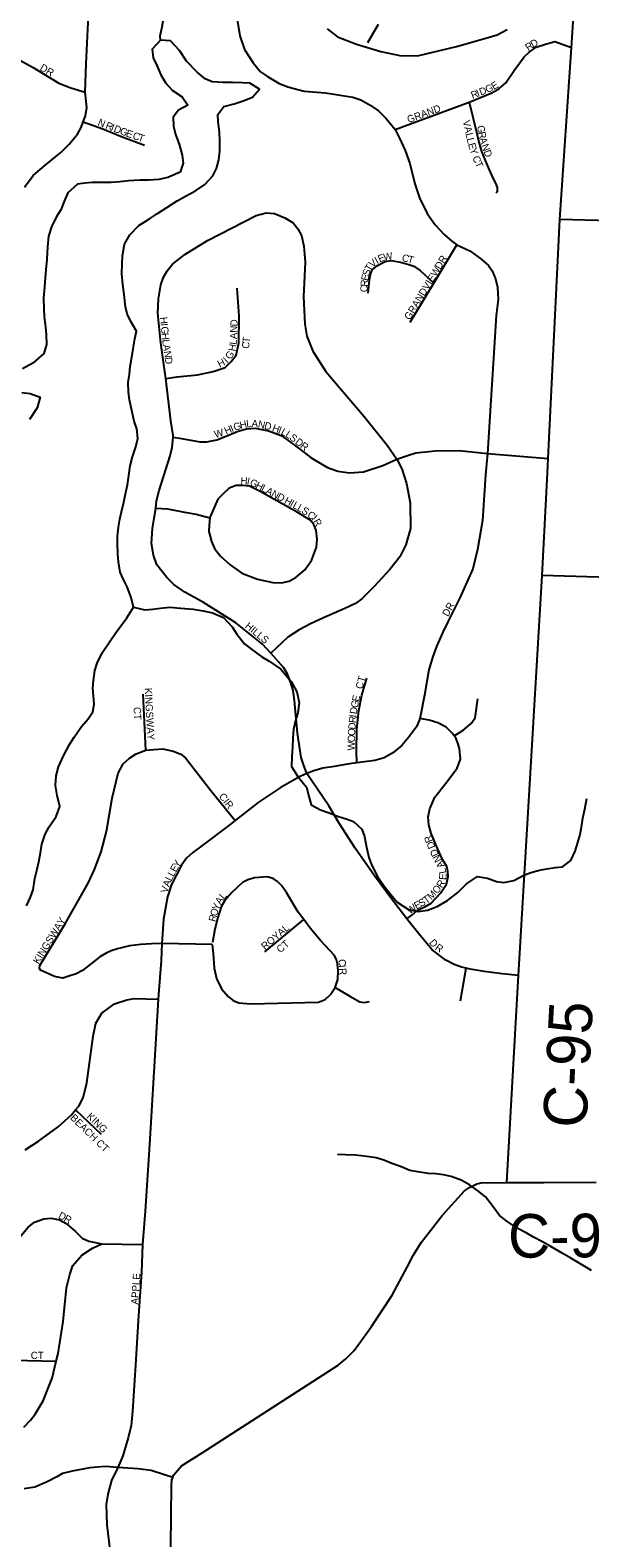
# Model space of a CAD drawing. Extents: x 1759416 to 2214760, y 252598 to 1116833.
# Drawn here: x 2012935 to 2016789, y 885483 to 895864 of the extents above; entities that cross this region are included whole.
import ezdxf

# ---------------------------------------------------------------- set-up
doc = ezdxf.new("R2010")
doc.units = 0
for name, color, linetype in [('GM_X_County_Road', 7, 'Continuous'), ('GM_X_County_Road_Text', 7, 'Continuous'), ('GM_X_County_Subdivision', 7, 'Continuous'), ('GM_X_County_Subdivision_Text', 7, 'Continuous'), ('GM_X_Major_Lake', 7, 'Continuous'), ('GM_X_Minor_River', 7, 'Continuous'), ('GM_X_Township_Road', 7, 'Continuous'), ('GM_X_Township_Subdivision', 7, 'Continuous'), ('GM_X_Township_Subdivision_Text', 7, 'Continuous')]:
    doc.layers.add(name, color=color, linetype=linetype)

msp = doc.modelspace()

# ---------------------------------------------------------------- linework, layer by layer
at = {"layer": 'GM_X_County_Road'}
for points in [[(2016669, 895851), (2016675, 895956), (2016682, 896256), (2016683, 896701), (2016697, 897084), (2016726, 897855), (2016758, 898707), (2016817, 899615)], [(2016217, 887929), (2016288, 889193), (2016298, 889355), (2016366, 890515), (2016461, 892110), (2016496, 892813), (2016501, 892914), (2016582, 894560), (2016662, 895745), (2016669, 895851)], [(2016217, 887929), (2016471, 887929), (2016831, 887932)], [(2013901, 885217), (2013909, 885844), (2013911, 885882), (2013917, 885898), (2013921, 885914), (2013978, 885978), (2014120, 886068), (2015055, 886672), (2015109, 886716), (2015165, 886772), (2015285, 886938), (2015428, 887154), (2015530, 887347), (2015572, 887427), (2015626, 887517), (2015772, 887703), (2015925, 887871), (2015959, 887895), (2016011, 887921), (2016041, 887927), (2016217, 887929)]]:
    msp.add_lwpolyline(points, dxfattribs=at)
at = {"layer": 'GM_X_County_Subdivision'}
msp.add_lwpolyline([(2014359, 895952), (2014378, 895826), (2014410, 895732), (2014471, 895640), (2014521, 895576), (2014570, 895545), (2014650, 895497), (2014710, 895473), (2014822, 895444), (2014969, 895433), (2015157, 895402), (2015211, 895384), (2015275, 895348), (2015334, 895309), (2015386, 895255), (2015447, 895179), (2015477, 895121), (2015518, 895035), (2015548, 894947), (2015583, 894807), (2015616, 894709), (2015669, 894601), (2015723, 894523), (2015786, 894456), (2015838, 894412), (2015873, 894386), (2015962, 894344), (2016039, 894289), (2016091, 894243), (2016115, 894207), (2016140, 894151), (2016152, 894095), (2016157, 894009), (2016143, 893899), (2016083, 892948), (2016070, 892802), (2016050, 892487), (2016015, 892287), (2015982, 892156), (2015893, 891955), (2015810, 891791), (2015776, 891718), (2015733, 891620), (2015705, 891545), (2015680, 891459), (2015651, 891285), (2015622, 891146), (2015617, 891125), (2015614, 891110), (2015594, 891066), (2015541, 890993), (2015495, 890939), (2015431, 890889), (2015373, 890854), (2015307, 890836), (2015185, 890820), (2015133, 890813), (2015015, 890792), (2014949, 890782), (2014889, 890765), (2014839, 890745), (2014799, 890727), (2014752, 890702), (2014656, 890648), (2014504, 890547), (2014346, 890421), (2014303, 890387), (2014116, 890248), (2014054, 890201), (2014012, 890163), (2013978, 890115), (2013907, 889982), (2013880, 889896), (2013854, 889743), (2013841, 889575), (2013836, 889458), (2013818, 889224), (2013816, 889191), (2013801, 888921), (2013756, 888190), (2013727, 887733), (2013708, 887502), (2013701, 887312), (2013679, 886979), (2013659, 886672), (2013639, 886355), (2013630, 886255), (2013610, 886171), (2013573, 886048), (2013539, 885968), (2013496, 885878), (2013470, 885783), (2013459, 885713), (2013462, 885573), (2013485, 885381)], dxfattribs=at)
at = {"layer": 'GM_X_Major_Lake'}
for points in [[(2013635, 893245), (2013619, 893319), (2013611, 893371), (2013610, 893437), (2013618, 893495), (2013624, 893547), (2013632, 893599), (2013643, 893670), (2013655, 893738), (2013667, 893792), (2013629, 893858), (2013602, 893910), (2013592, 893960), (2013582, 894044), (2013574, 894112), (2013567, 894186), (2013569, 894254), (2013571, 894309), (2013585, 894391), (2013622, 894455), (2013684, 894519), (2013756, 894566), (2013812, 894602), (2013876, 894642), (2013948, 894689), (2014004, 894721), (2014074, 894757), (2014138, 894802), (2014192, 894860), (2014218, 894912), (2014235, 894972), (2014241, 895030), (2014241, 895099), (2014239, 895163), (2014230, 895233), (2014228, 895283), (2014268, 895339), (2014340, 895357), (2014402, 895378), (2014466, 895402), (2014514, 895458), (2014448, 895500), (2014398, 895502), (2014329, 895504), (2014261, 895503), (2014189, 895509), (2014139, 895529), (2014085, 895575), (2014012, 895651), (2013962, 895723), (2013902, 895791), (2013832, 895795), (2013776, 895734), (2013782, 895674), (2013806, 895620), (2013835, 895556), (2013869, 895500), (2013915, 895448), (2013981, 895404), (2014020, 895348), (2013956, 895314), (2013920, 895264), (2013922, 895204), (2013936, 895146), (2013961, 895078), (2013981, 895003), (2013989, 894949), (2013967, 894887), (2013883, 894849), (2013821, 894835), (2013753, 894830), (2013689, 894832), (2013611, 894826), (2013553, 894820), (2013493, 894815), (2013365, 894815), (2013311, 894811), (2013261, 894803), (2013195, 894744), (2013171, 894690), (2013145, 894628), (2013115, 894576), (2013081, 894509), (2013062, 894445), (2013054, 894373), (2013050, 894285), (2013043, 894213), (2013039, 894160), (2013033, 894094), (2013027, 894022), (2013028, 893944), (2013032, 893892), (2013040, 893820), (2013044, 893768), (2013048, 893700), (2013029, 893637), (2012953, 893571), (2012881, 893533)], [(2012878, 893370), (2012936, 893362), (2013004, 893337), (2012984, 893264), (2012930, 893184)], [(2012909, 889835), (2012937, 889895), (2012955, 889945), (2012968, 890022), (2012982, 890086), (2012994, 890138), (2013006, 890200), (2013016, 890260), (2013039, 890328), (2013065, 890379), (2013115, 890449), (2013139, 890519), (2013120, 890595), (2013110, 890663), (2013114, 890730), (2013130, 890792), (2013165, 890868), (2013205, 890946), (2013237, 890996), (2013289, 891069), (2013335, 891121), (2013367, 891171), (2013376, 891223), (2013372, 891280), (2013366, 891334), (2013370, 891386), (2013380, 891454), (2013397, 891506), (2013431, 891576), (2013483, 891655), (2013523, 891713), (2013561, 891765), (2013600, 891817), (2013646, 891892), (2013630, 891958), (2013602, 892030), (2013577, 892082), (2013555, 892132), (2013543, 892204), (2013539, 892258), (2013536, 892330), (2013536, 892380), (2013542, 892441), (2013552, 892497), (2013564, 892547), (2013579, 892613), (2013591, 892671), (2013605, 892733), (2013615, 892798), (2013624, 892864), (2013640, 892926), (2013662, 892996), (2013676, 893052), (2013670, 893120), (2013651, 893172), (2013635, 893245)]]:
    msp.add_lwpolyline(points, dxfattribs=at)
at = {"layer": 'GM_X_Minor_River'}
for points in [[(2013832, 895795), (2013831, 895825), (2013843, 895887), (2013853, 895939), (2013863, 895997), (2013867, 896055), (2013872, 896111), (2013884, 896170), (2013892, 896244), (2013878, 896296), (2013841, 896372), (2013823, 896424), (2013847, 896478), (2013871, 896536), (2013893, 896586), (2013966, 896741)], [(2013646, 891892), (2013724, 891872), (2013780, 891878), (2013833, 891884), (2013897, 891891), (2013971, 891885), (2014057, 891877), (2014125, 891865), (2014191, 891852), (2014265, 891820), (2014326, 891756), (2014358, 891704), (2014410, 891638), (2014462, 891600), (2014531, 891548), (2014581, 891518), (2014661, 891464), (2014732, 891378), (2014772, 891308), (2014786, 891234), (2014777, 891164), (2014761, 891110), (2014749, 891052), (2014743, 890990), (2014741, 890927), (2014736, 890863), (2014734, 890793), (2014778, 890725), (2014837, 890651), (2014855, 890581), (2014869, 890531), (2014933, 890495), (2014987, 890477), (2015058, 890450), (2015110, 890434), (2015162, 890416), (2015218, 890362), (2015236, 890312), (2015251, 890238), (2015267, 890168), (2015287, 890112), (2015324, 890042), (2015372, 889970), (2015418, 889912), (2015461, 889860), (2015539, 889810), (2015607, 889796), (2015671, 889804), (2015737, 889830), (2015809, 889871), (2015879, 889927), (2015939, 889986), (2016015, 890036), (2016083, 890026), (2016145, 890002), (2016197, 889996), (2016265, 890009), (2016339, 890047), (2016391, 890067), (2016443, 890081), (2016493, 890090), (2016549, 890098), (2016601, 890104), (2016657, 890146), (2016687, 890210), (2016707, 890271), (2016723, 890325), (2016732, 890375), (2016740, 890437), (2016754, 890501), (2016768, 890574)], [(2016800, 887323), (2016720, 887371), (2016657, 887409), (2016597, 887442), (2016515, 887492), (2016463, 887520), (2016401, 887554), (2016350, 887582), (2016288, 887616), (2016216, 887662), (2016166, 887703), (2016123, 887761), (2016069, 887831), (2016015, 887875), (2015959, 887913), (2015902, 887945), (2015834, 887971), (2015780, 887983), (2015728, 887989), (2015676, 887992), (2015604, 888002), (2015550, 888012), (2015485, 888040), (2015425, 888060), (2015369, 888084), (2015317, 888099), (2015253, 888109), (2015175, 888117), (2015105, 888121), (2015051, 888123)]]:
    msp.add_lwpolyline(points, dxfattribs=at)
at = {"layer": 'GM_X_Township_Road'}
for points in [[(2021895, 894389), (2020650, 894431), (2019135, 894481), (2017532, 894535), (2016582, 894560)], [(2018643, 892027), (2018642, 892027), (2018184, 892046), (2016846, 892097), (2016461, 892110)]]:
    msp.add_lwpolyline(points, dxfattribs=at)
at = {"layer": 'GM_X_Township_Subdivision'}
for points in [[(2012895, 894784), (2012955, 894863), (2013036, 894931), (2013147, 895022), (2013203, 895078), (2013260, 895149), (2013286, 895193), (2013300, 895232), (2013315, 895273), (2013326, 895331), (2013314, 895438), (2013320, 895632), (2013354, 896345)], [(2014979, 895874), (2015050, 895818), (2015181, 895767), (2015349, 895716), (2015480, 895690), (2015602, 895687), (2015870, 895752), (2016041, 895800), (2016150, 895831), (2016219, 895869)], [(2015332, 895902), (2015258, 895776)], [(2011798, 895690), (2011869, 895716), (2012000, 895763), (2012120, 895790), (2012202, 895804), (2012290, 895803), (2012417, 895796), (2012527, 895777), (2012638, 895746), (2012768, 895701), (2012809, 895683), (2012844, 895668), (2012955, 895607), (2013069, 895538), (2013133, 895499), (2013215, 895466), (2013314, 895438)], [(2015447, 895179), (2015958, 895368), (2016113, 895432), (2016163, 895460), (2016210, 895501), (2016272, 895593), (2016337, 895681), (2016370, 895712), (2016418, 895746), (2016484, 895767), (2016548, 895785), (2016662, 895745)], [(2015958, 895368), (2016011, 895153), (2016025, 895092), (2016043, 895029), (2016067, 894967), (2016095, 894902), (2016123, 894841), (2016138, 894810), (2016150, 894780), (2016151, 894751), (2016143, 894742)], [(2013300, 895232), (2013436, 895184), (2013558, 895135), (2013722, 895071)], [(2016298, 889355), (2016185, 889366), (2016061, 889383), (2015965, 889398), (2015938, 889405), (2015905, 889413), (2015855, 889431), (2015798, 889460), (2015704, 889532), (2015621, 889629), (2015536, 889736), (2015529, 889744), (2015429, 889873), (2015306, 890041), (2015173, 890232), (2015065, 890399), (2014992, 890524), (2014839, 890745), (2014816, 890808), (2014800, 890856), (2014776, 891023), (2014755, 891248), (2014746, 891316), (2014730, 891370), (2014707, 891430), (2014681, 891473), (2014593, 891575), (2014534, 891636), (2014351, 891782), (2014128, 891924), (2013999, 891995), (2013925, 892046), (2013875, 892095), (2013808, 892183), (2013783, 892248), (2013771, 892330), (2013778, 892432), (2013801, 892572), (2013804, 892622), (2013822, 892694), (2013870, 892838), (2013898, 892932), (2013913, 892990), (2013919, 893062), (2013920, 893072), (2013904, 893174), (2013869, 893465), (2013835, 893708), (2013814, 893916), (2013819, 894015), (2013834, 894111), (2013854, 894163), (2013879, 894206), (2013915, 894252), (2014000, 894320), (2014157, 894415), (2014491, 894588), (2014561, 894607), (2014617, 894601), (2014689, 894572), (2014746, 894538), (2014778, 894497), (2014804, 894449), (2014819, 894377), (2014828, 894267), (2014818, 894030), (2014825, 893840), (2014840, 893758), (2014881, 893653), (2014970, 893514), (2015234, 893203), (2015392, 893006), (2015460, 892911), (2015493, 892844), (2015526, 892742), (2015551, 892609), (2015554, 892433), (2015521, 892321), (2015480, 892237), (2015411, 892150), (2015304, 892034), (2015218, 891949), (2015175, 891917), (2015101, 891882), (2014954, 891817), (2014864, 891776), (2014787, 891734), (2014709, 891685), (2014593, 891575)], [(2015552, 893854), (2015714, 894122), (2015873, 894386)], [(2015263, 894053), (2015272, 894145), (2015278, 894181), (2015290, 894213), (2015327, 894244), (2015379, 894270), (2015423, 894278), (2015493, 894265), (2015543, 894251), (2015577, 894238), (2015621, 894210), (2015714, 894122)], [(2013869, 893465), (2013947, 893477), (2014087, 893491), (2014195, 893513), (2014278, 893542), (2014320, 893582), (2014353, 893627), (2014371, 893709), (2014373, 893894), (2014360, 894088)], [(2013919, 893062), (2013991, 893051), (2014103, 893030), (2014151, 893030), (2014220, 893043), (2014284, 893069), (2014360, 893100), (2014424, 893120), (2014485, 893123), (2014576, 893105), (2014662, 893072), (2014712, 893039), (2014790, 892981), (2014869, 892920), (2014983, 892853), (2015053, 892828), (2015133, 892817), (2015229, 892823), (2015363, 892866), (2015460, 892911), (2015526, 892934), (2015590, 892954), (2015724, 892967), (2015889, 892969), (2016083, 892948), (2016501, 892914)], [(2013801, 892572), (2013881, 892567), (2013997, 892546), (2014079, 892532), (2014171, 892507), (2014167, 892455), (2014164, 892413), (2014184, 892342), (2014203, 892294), (2014245, 892242), (2014311, 892183), (2014392, 892124), (2014500, 892083), (2014606, 892060), (2014666, 892058), (2014718, 892071), (2014766, 892097), (2014827, 892147), (2014871, 892212), (2014906, 892304), (2014911, 892360), (2014903, 892419), (2014887, 892461), (2014860, 892493), (2014774, 892546), (2014513, 892690), (2014445, 892723), (2014399, 892729), (2014353, 892728), (2014305, 892710), (2014263, 892672), (2014226, 892635), (2014173, 892509)], [(2015185, 890820), (2015181, 890901), (2015184, 891052), (2015197, 891180), (2015218, 891286), (2015253, 891402)], [(2013732, 890906), (2013712, 891293)], [(2015855, 891005), (2015915, 891041), (2015971, 891089), (2016000, 891129), (2016017, 891259)], [(2015529, 889744), (2015564, 889770), (2015602, 889804), (2015652, 889827), (2015695, 889853), (2015761, 889921), (2015802, 889984), (2015812, 890036), (2015811, 890071), (2015803, 890105), (2015775, 890153), (2015742, 890225), (2015697, 890332), (2015679, 890392), (2015676, 890448), (2015686, 890502), (2015721, 890582), (2015798, 890680), (2015875, 890783), (2015897, 890845), (2015890, 890917), (2015878, 890962), (2015866, 890992), (2015855, 891005), (2015842, 891020), (2015799, 891064), (2015741, 891095), (2015683, 891114), (2015617, 891125)], [(2014189, 889569), (2013841, 889575), (2013771, 889573), (2013697, 889569), (2013618, 889558), (2013536, 889539), (2013492, 889525), (2013458, 889509), (2013414, 889484), (2013359, 889440), (2013295, 889390), (2013251, 889367), (2013194, 889347), (2013160, 889337), (2013102, 889348), (2013006, 889391), (2012999, 889403), (2013001, 889423), (2013175, 889710), (2013334, 889991), (2013377, 890085), (2013424, 890207), (2013461, 890347), (2013499, 890575), (2013540, 890747), (2013575, 890813), (2013619, 890852), (2013665, 890880), (2013732, 890906), (2013786, 890911), (2013848, 890915), (2013920, 890900), (2013972, 890879), (2014005, 890853), (2014178, 890629), (2014346, 890421)], [(2014189, 889569), (2014195, 889507), (2014202, 889405), (2014219, 889333), (2014253, 889264), (2014298, 889210), (2014332, 889183), (2014372, 889167), (2014454, 889160), (2014920, 889172), (2014965, 889190), (2015003, 889224), (2015035, 889272), (2015054, 889328), (2015056, 889386), (2015051, 889436), (2015043, 889462), (2015031, 889492), (2014934, 889595), (2014863, 889680), (2014819, 889740), (2014781, 889791), (2014702, 889922), (2014667, 889972), (2014639, 890002), (2014609, 890023), (2014567, 890035), (2014479, 890028), (2014433, 890014), (2014397, 889994), (2014324, 889927), (2014276, 889871), (2014251, 889827), (2014227, 889755), (2014206, 889673), (2014191, 889583)], [(2014551, 889518), (2014819, 889740)], [(2015897, 889181), (2015938, 889405)], [(2012900, 888155), (2012993, 888213), (2013128, 888312), (2013220, 888395), (2013248, 888429), (2013269, 888455), (2013300, 888513), (2013324, 888615), (2013369, 888937), (2013386, 889027), (2013428, 889095), (2013515, 889160), (2013601, 889187), (2013651, 889197), (2013816, 889191)], [(2015035, 889272), (2015135, 889213), (2015205, 889174), (2015237, 889168), (2015271, 889175)], [(2013248, 888429), (2013423, 888263)], [(2012188, 887204), (2012236, 887193), (2012318, 887188), (2012440, 887212), (2012524, 887237), (2012573, 887258), (2012621, 887288), (2012706, 887374), (2012813, 887493), (2012922, 887622), (2012964, 887656), (2013028, 887679), (2013080, 887683), (2013136, 887673), (2013182, 887648), (2013248, 887591), (2013292, 887547), (2013339, 887525), (2013429, 887506)], [(2012892, 886244), (2012937, 886292), (2012969, 886335), (2013024, 886425), (2013087, 886583), (2013114, 886698), (2013127, 886751), (2013163, 886973), (2013185, 887203), (2013207, 887297), (2013228, 887357), (2013291, 887429), (2013363, 887478), (2013429, 887506), (2013708, 887502)], [(2012512, 886682), (2012598, 886707), (2012652, 886709), (2012818, 886707), (2013114, 886698)], [(2013917, 885898), (2013859, 885917), (2013767, 885946), (2013677, 885957), (2013539, 885968), (2013451, 885973), (2013345, 885964), (2013224, 885941), (2013158, 885925), (2013118, 885903), (2013052, 885868), (2012967, 885831), (2012893, 885819)]]:
    msp.add_lwpolyline(points, dxfattribs=at)

# ---------------------------------------------------------------- texts
at = {"layer": 'GM_X_County_Road_Text'}
for s, rotation, p in [('C-95', 86.9143, (2016764, 888300)), ('C-92', 0.3565, (2016226, 887411))]:
    msp.add_text(s, height=300, rotation=rotation, dxfattribs=at).set_placement(p)
at = {"layer": 'GM_X_County_Subdivision_Text'}
for s, rotation, p in [('DR', 62.0986, (2015813, 891822)), ('E', 61.2934, (2013939, 890062)), ('Y', 58.4741, (2013956, 890092)), ('L', 62.2618, (2013906, 890000)), ('L', 61.2718, (2013922, 890031)), ('V', 74.7602, (2013880, 889919)), ('A', 69.8302, (2013892, 889961)), ('APPLE', 85.9166, (2013678, 887088))]:
    msp.add_text(s, height=50, rotation=rotation, dxfattribs=at).set_placement(p)
at = {"layer": 'GM_X_Township_Subdivision_Text'}
for s, rotation, p in [('R', 34.7474, (2016365, 895719)), ('D', 30.0566, (2016397, 895741)), ('DR', 329.5266, (2012997, 895592)), ('E', 31.8277, (2016128, 895451)), ('R', 21.116, (2015981, 895390)), ('I', 21.1034, (2016018, 895405)), ('D', 21.1151, (2016038, 895413)), ('G', 24.1934, (2016082, 895430)), ('GRAND', 20.2801, (2015541, 895223)), ('N', 338.4745, (2013396, 895210)), ('R', 338.4556, (2013449, 895189)), ('I', 338.4624, (2013486, 895174)), ('D', 338.4953, (2013506, 895166)), ('V', 282.2016, (2015913, 895238)), ('G', 281.4428, (2016011, 895203)), ('G', 339.7699, (2013548, 895150)), ('E', 340.5065, (2013590, 895134)), ('C', 340.5667, (2013636, 895118)), ('T', 340.5539, (2013673, 895105)), ('A', 282.2429, (2015923, 895195)), ('L', 282.7561, (2015932, 895151)), ('L', 283.9743, (2015940, 895116)), ('R', 281.4147, (2016019, 895160)), ('A', 285.0018, (2016028, 895118)), ('E', 285.8553, (2015949, 895080)), ('Y', 289.1897, (2015960, 895043)), ('C', 290.7657, (2015979, 894988)), ('N', 289.7668, (2016041, 895071)), ('D', 289.7814, (2016056, 895029)), ('T', 294.8352, (2015995, 894947)), ('V', 41.227, (2015293, 894226)), ('I', 27.4449, (2015323, 894253)), ('E', 23.4604, (2015342, 894263)), ('W', 9.6282, (2015371, 894276)), ('C', 343.2705, (2015490, 894277)), ('T', 345.5032, (2015530, 894265)), ('DR', 59.5361, (2015760, 894212)), ('E', 78.9473, (2015262, 894135)), ('S', 73.3452, (2015268, 894168)), ('T', 58.235, (2015277, 894199)), ('GRANDVIEW', 58.6958, (2015549, 893864)), ('C', 86.963, (2015257, 894058)), ('R', 86.3297, (2015259, 894097)), ('H', 275.7367, (2013828, 893887)), ('D', 88.5138, (2014363, 893824)), ('I', 275.7367, (2013833, 893843)), ('G', 275.715, (2013835, 893821)), ('H', 275.7217, (2013839, 893777)), ('A', 88.5516, (2014360, 893736)), ('N', 88.5357, (2014361, 893780)), ('T', 84.5022, (2014446, 893709)), ('L', 276.8345, (2013844, 893732)), ('A', 278.2373, (2013848, 893696)), ('N', 278.3873, (2013855, 893652)), ('G', 56.1563, (2014315, 893592)), ('H', 79.9901, (2014348, 893650)), ('L', 82.9752, (2014356, 893696)), ('C', 82.7183, (2014441, 893668)), ('D', 278.3557, (2013861, 893609)), ('H', 27.4155, (2014240, 893539)), ('I', 44.2659, (2014292, 893568)), ('H', 24.2085, (2014285, 893078)), ('I', 23.7095, (2014325, 893096)), ('G', 18.9187, (2014344, 893104)), ('H', 13.5221, (2014384, 893118)), ('L', 5.4714, (2014425, 893128)), ('A', 356.2165, (2014458, 893132)), ('N', 347.8457, (2014500, 893129)), ('D', 345.0784, (2014543, 893120)), ('H', 340.2727, (2014597, 893105)), ('I', 339.3672, (2014638, 893090)), ('L', 332.6041, (2014657, 893083)), ('W', 15.8022, (2014210, 893055)), ('L', 327.1056, (2014687, 893068)), ('S', 323.5126, (2014716, 893049)), ('D', 322.5793, (2014755, 893020)), ('R', 322.6065, (2014790, 892993)), ('H', 356.6323, (2014382, 892738)), ('I', 348.3387, (2014424, 892736)), ('G', 335.7912, (2014442, 892732)), ('H', 332.0664, (2014482, 892714)), ('L', 331.9195, (2014521, 892694)), ('A', 331.9198, (2014552, 892677)), ('N', 331.9343, (2014590, 892656)), ('D', 331.9198, (2014629, 892636)), ('H', 331.9141, (2014680, 892609)), ('I', 331.9451, (2014719, 892588)), ('L', 331.6752, (2014738, 892578)), ('L', 329.3876, (2014768, 892561)), ('S', 327.3255, (2014798, 892544)), ('C', 322.9261, (2014838, 892518)), ('I', 313.3617, (2014868, 892495)), ('R', 300.3141, (2014881, 892482)), ('HILLS', 320.1959, (2014410, 891754)), ('CT', 74.474, (2015222, 891323)), ('KINGSWAY', 273.014, (2013723, 891334)), ('E', 78.2239, (2015199, 891237)), ('CT', 273.1785, (2013646, 891202)), ('D', 82.0399, (2015184, 891152)), ('G', 78.5357, (2015190, 891194)), ('O', 87.8797, (2015172, 891004)), ('D', 85.0984, (2015174, 891047)), ('R', 84.0405, (2015178, 891091)), ('I', 84.0024, (2015182, 891130)), ('W', 88.2679, (2015169, 890903)), ('O', 88.2701, (2015171, 890960)), ('CIR', 307.8725, (2014231, 890587)), ('R', 111.9548, (2015709, 890280)), ('D', 112.5644, (2015726, 890239)), ('D', 115.578, (2015750, 890188)), ('N', 116.8485, (2015770, 890149)), ('A', 117.0988, (2015790, 890110)), ('R', 57.8773, (2015770, 889953)), ('L', 101.3544, (2015801, 890061)), ('E', 85.3665, (2015799, 890011)), ('L', 47.9762, (2014268, 889875)), ('T', 36.3126, (2015662, 889846)), ('M', 45.2626, (2015697, 889872)), ('O', 49.7249, (2015737, 889913)), ('O', 73.6253, (2014220, 889759)), ('Y', 69.2905, (2014232, 889800)), ('A', 58.444, (2014247, 889839)), ('W', 37.4651, (2015551, 889774)), ('E', 29.1316, (2015595, 889808)), ('S', 28.8503, (2015625, 889825)), ('KINGSWAY', 58.3914, (2012993, 889429)), ('R', 75.469, (2014210, 889721)), ('ROYAL', 40.7345, (2014552, 889528)), ('CT', 40.5949, (2014657, 889507)), ('D', 310.8858, (2015679, 889579)), ('R', 325.6744, (2015718, 889536)), ('C', 275.9595, (2015056, 889465)), ('I', 275.9699, (2015060, 889425)), ('R', 273.3779, (2015062, 889404)), ('BEACH CT', 315.5926, (2013207, 888370)), ('KING', 316.1684, (2013320, 888379)), ('D', 333.1221, (2013124, 887686)), ('R', 331.1318, (2013162, 887666)), ('CT', 0, (2012939, 886714))]:
    msp.add_text(s, height=50, rotation=rotation, dxfattribs=at).set_placement(p)

doc.saveas('drawing.dxf')
